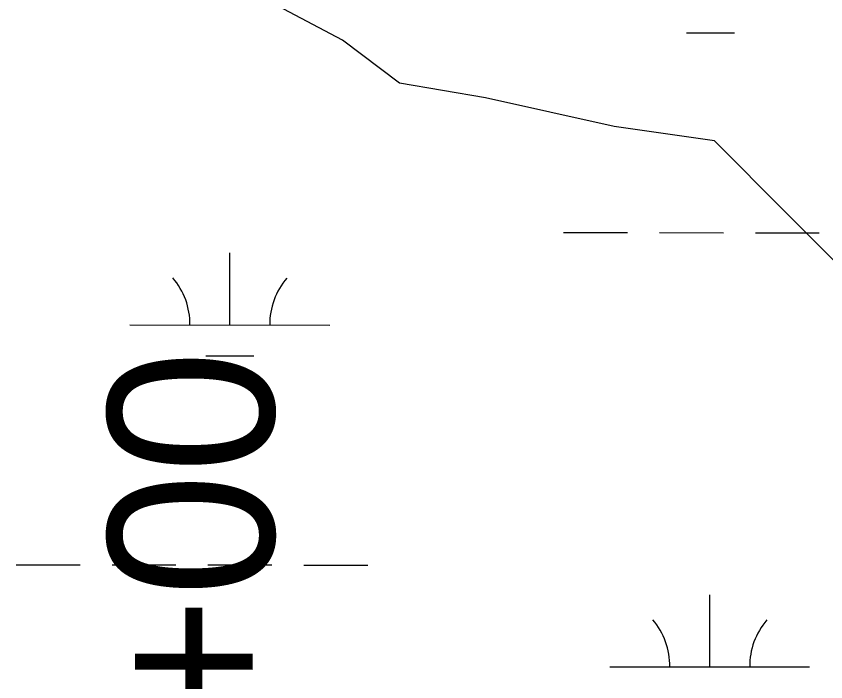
# Model space of a CAD drawing. Extents: x 3148686 to 3186545, y 916144 to 941516.
# Drawn here: x 3179718.5 to 3180123.9, y 934520.5 to 934853.5 of the extents above; entities that cross this region are included whole.
import ezdxf

# ---------------------------------------------------------------- set-up
doc = ezdxf.new("R2010")
doc.units = 0
for name, color, linetype in [('V-RIVR-RANG-IDEN', 7, 'Continuous'), ('V-TOPO-SHOR', 7, 'Continuous'), ('V-WETL-SWMP', 7, 'Continuous')]:
    doc.layers.add(name, color=color, linetype=linetype)

msp = doc.modelspace()

# ---------------------------------------------------------------- linework, layer by layer
at = {"layer": 'V-TOPO-SHOR'}
msp.add_lwpolyline([(3180461.94, 934439.55), (3180397.47, 934475.45), (3180340.17, 934504.18), (3180304.38, 934547.22), (3180268.58, 934583.1), (3180211.3, 934633.33), (3180168.35, 934683.54), (3180139.72, 934719.41), (3180103.92, 934755.28), (3180068.12, 934791.15), (3180017.96, 934798.37), (3179953.47, 934812.77), (3179910.48, 934819.99), (3179881.83, 934841.52), (3179816.81, 934876.11)], dxfattribs=at)
at = {"layer": 'V-WETL-SWMP'}
for p, q in [((3180054.12, 934845.25), (3180078.12, 934845.23)), ((3179992.61, 934745.32), (3180024.61, 934745.28)), ((3180040.61, 934745.27), (3180072.61, 934745.23)), ((3180088.61, 934745.22), (3180120.61, 934745.18)), ((3179825.49, 934699.06), (3179825.53, 934735.06)), ((3179775.49, 934699.12), (3179875.49, 934699.01)), ((3179813.48, 934683.64), (3179837.48, 934683.62)), ((3179718.52, 934579.1), (3179750.52, 934579.07)), ((3179766.52, 934579.05), (3179798.52, 934579.02)), ((3179814.52, 934579), (3179846.52, 934578.97)), ((3179862.52, 934578.95), (3179894.52, 934578.92)), ((3180065.79, 934528), (3180065.82, 934564)), ((3180015.79, 934528.05), (3180115.79, 934527.94))]:
    msp.add_line(p, q, dxfattribs=at)
for centre, start, end in [((3179770.25, 934699.6), 359.1678, 40.7115), ((3179880.74, 934699.48), 139.1678, 180.7115), ((3180010.54, 934528.53), 359.1678, 40.7115), ((3180121.03, 934528.41), 139.1678, 180.7115)]:
    msp.add_arc(centre, 35.25, start, end, dxfattribs=at)

# ---------------------------------------------------------------- texts
at = {"layer": 'V-RIVR-RANG-IDEN'}
msp.add_text('R-215+00', height=83, rotation=90.0521, dxfattribs=at).set_placement((3179847.91, 934195.98))

doc.saveas('drawing.dxf')
